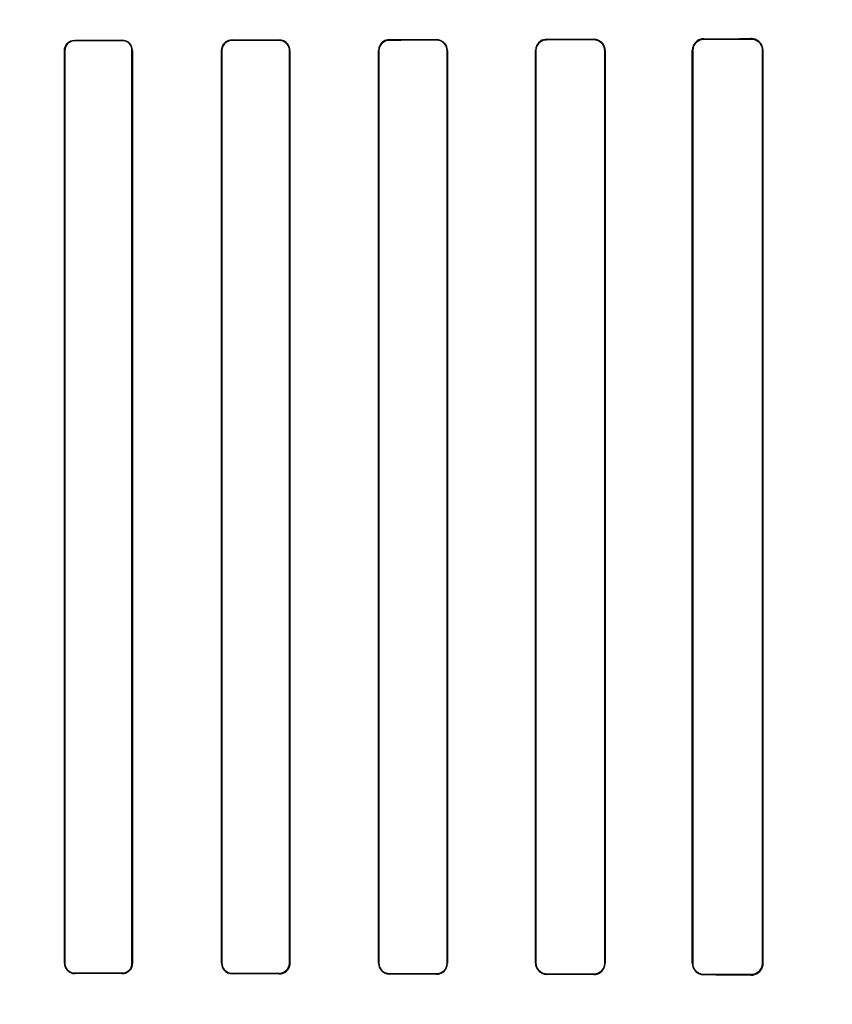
# Model space of a CAD drawing. Header units: millimetres. Extents: x 0 to 297, y 0 to 210.
# Tile 349 of 455: x 240.53 to 240.711, y 158.521 to 158.74. Entities that reach past the tile are written whole.
import ezdxf

# ---------------------------------------------------------------- set-up
doc = ezdxf.new("R2010")
doc.units = ezdxf.units.MM
doc.header["$LTSCALE"] = 16.335
doc.layers.get('0').update_dxf_attribs({"linetype": 'CONTINUOUS'})
for name, color, linetype in [('AXES_REF', 7, 'CONTINUOUS'), ('INTFCLR_1', 7, 'CONTINUOUS'), ('INTFCLR_72935', 7, 'CONTINUOUS')]:
    doc.layers.add(name, color=color, linetype=linetype)

msp = doc.modelspace()

# ---------------------------------------------------------------- linework, layer by layer
at = {"color": 7, "linetype": 'Continuous'}
for radius in [6.787079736, 6.7865, 6.743039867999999]:
    msp.add_circle((241.4889104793, 154.7114782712), radius, dxfattribs=at)
for radius, start, end in [(6.72, 278.2771290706, 261.7228709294), (6.874, 113.0825942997, 269.6189785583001)]:
    msp.add_arc((241.4889104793, 154.7114782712), radius, start, end, dxfattribs=at)
at = {"layer": 'AXES_REF', "color": 9, "linetype": 'Continuous'}
msp.add_circle((241.4889104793, 154.7114782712), 4.150003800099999, dxfattribs=at)
at = {"layer": 'AXES_REF', "color": 7, "linetype": 'Continuous'}
msp.add_arc((241.4889104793, 154.7114782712), 6.874, 113.0826847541, 66.9173152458, dxfattribs=at)
at = {"layer": 'AXES_REF', "color": 9, "linetype": 'Continuous'}
msp.add_arc((241.4889104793, 154.7114782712), 6.191158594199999, 94.4118118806, 85.5881881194, dxfattribs=at)
at = {"layer": 'INTFCLR_1', "color": 9, "linetype": 'Continuous'}
for p, q in [((240.5419647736, 158.735184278), (240.5419647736, 158.735261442)), ((240.5524647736, 158.7352744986), (240.5524647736, 158.7351965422)), ((240.5769647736, 158.7352298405), (240.5769647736, 158.7353100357)), ((240.5874647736, 158.7353275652), (240.5874647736, 158.7352462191)), ((240.6119647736, 158.7352897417), (240.6119647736, 158.7353743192)), ((240.6224647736, 158.7353970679), (240.6224647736, 158.7353108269)), ((240.6469647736, 158.7353663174), (240.6469647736, 158.7354572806)), ((240.6574647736, 158.7354864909), (240.6574647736, 158.7353930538)), ((240.6819647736, 158.7354633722), (240.6819647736, 158.7355640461)), ((240.6924647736, 158.7356019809), (240.6924647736, 158.7354973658)), ((240.5396743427, 158.7329683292), (240.5397512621, 158.7329683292)), ((240.5546957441, 158.7329683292), (240.5547739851, 158.7329683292)), ((240.574626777, 158.7329683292), (240.5747066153, 158.7329683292)), ((240.5897463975, 158.7329683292), (240.5898281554, 158.7329683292)), ((240.6095637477, 158.7329683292), (240.6096478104, 158.7329683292)), ((240.6248121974, 158.7329683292), (240.6248990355, 158.7329683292)), ((240.6444824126, 158.7329683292), (240.6445726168, 158.7329683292)), ((240.6598959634, 158.7329683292), (240.6599902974, 158.7329683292)), ((240.6793779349, 158.7329683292), (240.679477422, 158.7329683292)), ((240.6950024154, 158.7329683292), (240.6951084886, 158.7329683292)), ((240.5397512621, 158.5299683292), (240.5396743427, 158.5299683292)), ((240.5547739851, 158.5299683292), (240.5546957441, 158.5299683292)), ((240.5747066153, 158.5299683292), (240.574626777, 158.5299683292)), ((240.5898281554, 158.5299683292), (240.5897463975, 158.5299683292)), ((240.6096478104, 158.5299683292), (240.6095637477, 158.5299683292)), ((240.6248990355, 158.5299683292), (240.6248121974, 158.5299683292)), ((240.6445726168, 158.5299683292), (240.6444824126, 158.5299683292)), ((240.6599902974, 158.5299683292), (240.6598959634, 158.5299683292)), ((240.679477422, 158.5299683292), (240.6793779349, 158.5299683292)), ((240.6951084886, 158.5299683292), (240.6950024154, 158.5299683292)), ((240.5419647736, 158.5276752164), (240.5419647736, 158.5277523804)), ((240.5524647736, 158.5277401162), (240.5524647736, 158.5276621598)), ((240.5769647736, 158.5276266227), (240.5769647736, 158.5277068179)), ((240.5874647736, 158.5276904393), (240.5874647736, 158.5276090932)), ((240.6119647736, 158.5275623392), (240.6119647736, 158.5276469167)), ((240.6224647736, 158.5276258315), (240.6224647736, 158.5275395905)), ((240.6469647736, 158.5274793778), (240.6469647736, 158.527570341)), ((240.6574647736, 158.5275436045), (240.6574647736, 158.5274501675)), ((240.6819647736, 158.5273726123), (240.6819647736, 158.5274732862)), ((240.6924647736, 158.5274392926), (240.6924647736, 158.5273346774))]:
    msp.add_line(p, q, dxfattribs=at)
at = {"layer": 'INTFCLR_1', "color": 6, "linetype": 'Continuous'}
for p, q in [((240.5396743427, 158.7329683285), (240.5396743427, 158.52996833)), ((240.539751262, 158.7329683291), (240.539751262, 158.5299683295)), ((240.5546957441, 158.5299683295), (240.5546957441, 158.7329683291)), ((240.5547739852, 158.52996833), (240.5547739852, 158.7329683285)), ((240.5746267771, 158.7329683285), (240.5746267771, 158.52996833)), ((240.5747066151, 158.7329683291), (240.5747066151, 158.5299683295)), ((240.5897463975, 158.5299683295), (240.5897463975, 158.7329683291)), ((240.5898281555, 158.52996833), (240.5898281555, 158.7329683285)), ((240.6095637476, 158.7329683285), (240.6095637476, 158.52996833)), ((240.6096478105, 158.7329683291), (240.6096478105, 158.5299683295)), ((240.6248121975, 158.5299683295), (240.6248121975, 158.7329683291)), ((240.6248990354, 158.52996833), (240.6248990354, 158.7329683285)), ((240.6444824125, 158.7329683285), (240.6444824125, 158.52996833)), ((240.6445726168, 158.7329683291), (240.6445726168, 158.5299683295)), ((240.6598959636, 158.5299683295), (240.6598959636, 158.7329683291)), ((240.6599902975, 158.52996833), (240.6599902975, 158.7329683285)), ((240.679377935, 158.7329683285), (240.679377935, 158.52996833)), ((240.6794774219, 158.7329683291), (240.6794774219, 158.5299683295)), ((240.6950024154, 158.5299683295), (240.6950024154, 158.7329683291)), ((240.6951084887, 158.52996833), (240.6951084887, 158.7329683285))]:
    msp.add_line(p, q, dxfattribs=at)
for centre, major_axis, ratio, start_param, end_param in [((240.4247147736, 158.7364683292), (0.3650864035, 0), 0.0034906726, -1.2438455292, -1.2133136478), ((240.4247147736, 158.7364683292), (0.3860864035, 0), 0.0034906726, -1.2622347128, -1.2335556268), ((240.4247147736, 158.7364683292), (0.3650864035, 0), 0.0034906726, -1.140627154, -1.1087454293), ((240.4247147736, 158.7364683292), (0.3860864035, 0), 0.0034906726, -1.165444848, -1.1356558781), ((240.4247147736, 158.7364683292), (0.3650864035, 0), 0.0034906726, -1.0322457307, -0.9983944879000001), ((240.4247147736, 158.7364683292), (0.3860864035, 0), 0.0034906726, -1.0644388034, -1.0330623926), ((240.4247147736, 158.7364683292), (0.3650864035, 0), 0.0034906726, -0.9162996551, -0.8795209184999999), ((240.4247147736, 158.7364683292), (0.3860864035, 0), 0.0034906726, -0.9573995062, -0.9237350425), ((240.4247147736, 158.7364683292), (0.3650864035, 0), 0.0034906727, -0.7888979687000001, -0.7475038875), ((240.4247147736, 158.7364683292), (0.3860864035, 0), 0.0034906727, -0.8415583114, -0.8044638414), ((240.4247147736, 158.5264683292), (0.3860864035, 0), 0.0034906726, 1.2335556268, 1.2622347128), ((240.4247147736, 158.5264683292), (0.3650864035, 0), 0.0034906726, 1.2133136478, 1.2438455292), ((240.4247147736, 158.5264683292), (0.3860864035, 0), 0.0034906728, 1.1356558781, 1.165444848), ((240.4247147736, 158.5264683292), (0.3650864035, 0), 0.0034906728, 1.1087454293, 1.140627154), ((240.4247147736, 158.5264683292), (0.3860864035, 0), 0.0034906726, 1.0330623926, 1.0644388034), ((240.4247147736, 158.5264683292), (0.3650864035, 0), 0.0034906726, 0.9983944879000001, 1.0322457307), ((240.4247147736, 158.5264683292), (0.3860864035, 0), 0.0034906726, 0.9237350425, 0.9573995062), ((240.4247147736, 158.5264683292), (0.3650864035, 0), 0.0034906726, 0.8795209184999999, 0.9162996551), ((240.4247147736, 158.5264683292), (0.3860864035, 0), 0.0034906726, 0.8044638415, 0.8415583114), ((240.4247147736, 158.5264683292), (0.3650864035, 0), 0.0034906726, 0.7475038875, 0.7888979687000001)]:
    msp.add_ellipse(centre, major_axis=major_axis, ratio=ratio, start_param=start_param, end_param=end_param, dxfattribs=at)
for points, knots in [([(240.5396743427, 158.7329683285), (240.5396743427, 158.7334877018), (240.5400889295, 158.7346934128), (240.5413161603, 158.7352606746), (240.5419647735, 158.7352614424)], [0, 0, 0, 0, 0.4446738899, 1, 1, 1, 1]), ([(240.5419647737, 158.7351842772), (240.5413895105, 158.7351836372), (240.54021133, 158.7346981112), (240.539751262, 158.7335229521), (240.539751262, 158.7329683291)], [0, 0, 0, 0, 0.5091339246, 1, 1, 1, 1]), ([(240.5547739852, 158.7329683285), (240.5547739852, 158.7334819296), (240.5543657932, 158.7346943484), (240.5531271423, 158.7352753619), (240.5524647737, 158.7352744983)], [0, 0, 0, 0, 0.4367466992, 1, 1, 1, 1]), ([(240.5546957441, 158.7329683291), (240.5546957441, 158.7334659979), (240.5542998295, 158.7346376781), (240.5531033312, 158.7351973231), (240.5524647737, 158.7351965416)], [0, 0, 0, 0, 0.4380012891, 1, 1, 1, 1]), ([(240.5769647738, 158.7353100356), (240.576411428, 158.7353091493), (240.5751766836, 158.7348584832), (240.5746267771, 158.7336081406), (240.5746267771, 158.7329683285)], [0, 0, 0, 0, 0.4637660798, 1, 1, 1, 1]), ([(240.5769647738, 158.7352298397), (240.5765123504, 158.735229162), (240.5753367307, 158.7348817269), (240.5747066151, 158.7336643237), (240.5747066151, 158.7329683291)], [0, 0, 0, 0, 0.3939538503, 1, 1, 1, 1]), ([(240.5898281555, 158.7329683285), (240.5898281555, 158.7334847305), (240.589420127, 158.7347234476), (240.5881512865, 158.7353287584), (240.5874647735, 158.7353275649)], [0, 0, 0, 0, 0.4292917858, 1, 1, 1, 1]), ([(240.5897463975, 158.7329683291), (240.5897463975, 158.7334694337), (240.5893497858, 158.7346658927), (240.5881251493, 158.7352472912), (240.5874647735, 158.7352462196)], [0, 0, 0, 0, 0.4314357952, 1, 1, 1, 1]), ([(240.6119647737, 158.7353743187), (240.6113845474, 158.7353731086), (240.6101143, 158.73489641), (240.6095637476, 158.7336139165), (240.6095637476, 158.7329683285)], [0, 0, 0, 0, 0.473340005, 1, 1, 1, 1]), ([(240.6119647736, 158.7352897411), (240.6114911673, 158.7352888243), (240.6102828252, 158.734922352), (240.6096478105, 158.7336738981), (240.6096478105, 158.7329683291)], [0, 0, 0, 0, 0.4016424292, 1, 1, 1, 1]), ([(240.6248990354, 158.7329683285), (240.6248990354, 158.7334875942), (240.6244919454, 158.7347605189), (240.6231835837, 158.7353986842), (240.6224647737, 158.7353970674)], [0, 0, 0, 0, 0.4194129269, 1, 1, 1, 1]), ([(240.6248121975, 158.7329683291), (240.6248121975, 158.7334732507), (240.6244152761, 158.7347017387), (240.6231540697, 158.7353122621), (240.6224647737, 158.7353108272)], [0, 0, 0, 0, 0.4228048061, 1, 1, 1, 1]), ([(240.6469647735, 158.7354572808), (240.6464934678, 158.7354560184), (240.6452067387, 158.735099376), (240.6444824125, 158.7337580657), (240.6444824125, 158.7329683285)], [0, 0, 0, 0, 0.3737436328, 1, 1, 1, 1]), ([(240.6469647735, 158.7353663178), (240.6465163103, 158.7353652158), (240.645277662, 158.7350273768), (240.6445726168, 158.7337344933), (240.6445726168, 158.7329683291)], [0, 0, 0, 0, 0.3692194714, 1, 1, 1, 1]), ([(240.6599902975, 158.7329683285), (240.6599902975, 158.7334883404), (240.6595873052, 158.7348046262), (240.6582278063, 158.7354886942), (240.6574647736, 158.7354864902)], [0, 0, 0, 0, 0.4052942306, 1, 1, 1, 1]), ([(240.6598959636, 158.7329683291), (240.6598959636, 158.7334769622), (240.6594997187, 158.7347459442), (240.6581918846, 158.7353949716), (240.6574647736, 158.7353930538)], [0, 0, 0, 0, 0.4115998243, 1, 1, 1, 1]), ([(240.6819647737, 158.735564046), (240.6814452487, 158.7355622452), (240.6800982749, 158.7351607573), (240.679377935, 158.7337654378), (240.679377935, 158.7329683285)], [0, 0, 0, 0, 0.3945870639, 1, 1, 1, 1]), ([(240.6819647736, 158.7354633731), (240.6814461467, 158.7354617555), (240.6801465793, 158.7350568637), (240.6794774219, 158.7337168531), (240.6794774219, 158.7329683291)], [0, 0, 0, 0, 0.4092870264, 1, 1, 1, 1]), ([(240.6951084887, 158.7329683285), (240.6951084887, 158.7334722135), (240.6947288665, 158.7348413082), (240.6933007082, 158.7356051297), (240.6924647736, 158.7356019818)], [0, 0, 0, 0, 0.3760825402, 1, 1, 1, 1]), ([(240.6950024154, 158.7329683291), (240.6950024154, 158.7334740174), (240.6946161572, 158.7347935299), (240.6932471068, 158.7354999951), (240.6924647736, 158.7354973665)], [0, 0, 0, 0, 0.392607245, 1, 1, 1, 1]), ([(240.5396743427, 158.52996833), (240.5396743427, 158.5294553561), (240.5400822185, 158.5282511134), (240.541310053, 158.5276759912), (240.5419647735, 158.5276752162)], [0, 0, 0, 0, 0.4393047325, 1, 1, 1, 1]), ([(240.539751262, 158.5299683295), (240.539751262, 158.5294650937), (240.5401533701, 158.5282996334), (240.5413392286, 158.5277530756), (240.5419647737, 158.5277523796)], [0, 0, 0, 0, 0.4458222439, 1, 1, 1, 1]), ([(240.5524647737, 158.5277401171), (240.5530464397, 158.5277394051), (240.5542344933, 158.5282292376), (240.5546957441, 158.5294122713), (240.5546957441, 158.5299683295)], [0, 0, 0, 0, 0.5112541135, 1, 1, 1, 1]), ([(240.5524647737, 158.5276621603), (240.5530052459, 158.5276614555), (240.5542237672, 158.5280973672), (240.5547739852, 158.529331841), (240.5547739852, 158.52996833)], [0, 0, 0, 0, 0.4592100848, 1, 1, 1, 1]), ([(240.5746267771, 158.52996833), (240.5746267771, 158.5294524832), (240.5750346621, 158.5282247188), (240.576288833, 158.5276277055), (240.5769647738, 158.5276266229)], [0, 0, 0, 0, 0.4328342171, 1, 1, 1, 1]), ([(240.5747066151, 158.5299683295), (240.5747066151, 158.5294681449), (240.5751026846, 158.5282819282), (240.5763138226, 158.5277077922), (240.5769647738, 158.5277068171)], [0, 0, 0, 0, 0.434513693, 1, 1, 1, 1]), ([(240.5874647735, 158.527690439), (240.587924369, 158.5276896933), (240.5891126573, 158.5280403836), (240.5897463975, 158.5292688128), (240.5897463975, 158.5299683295)], [0, 0, 0, 0, 0.3965068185, 1, 1, 1, 1]), ([(240.5874647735, 158.5276090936), (240.5880274, 158.5276081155), (240.5892764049, 158.5280644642), (240.5898281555, 158.5293263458), (240.5898281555, 158.52996833)], [0, 0, 0, 0, 0.4670612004, 1, 1, 1, 1]), ([(240.6095637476, 158.52996833), (240.6095637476, 158.5294493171), (240.6099711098, 158.5281905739), (240.6112601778, 158.5275638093), (240.6119647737, 158.5275623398)], [0, 0, 0, 0, 0.4241651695, 1, 1, 1, 1]), ([(240.6096478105, 158.5299683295), (240.6096478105, 158.5294642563), (240.610044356, 158.5282489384), (240.6112879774, 158.5276482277), (240.6119647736, 158.5276469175)], [0, 0, 0, 0, 0.4268657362, 1, 1, 1, 1]), ([(240.6224647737, 158.5276258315), (240.623032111, 158.5276246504), (240.6242743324, 158.5280872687), (240.6248121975, 158.5293391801), (240.6248121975, 158.5299683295)], [0, 0, 0, 0, 0.4741698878, 1, 1, 1, 1]), ([(240.6224647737, 158.5275395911), (240.6229159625, 158.5275385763), (240.6241748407, 158.5278725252), (240.6248990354, 158.5291862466), (240.6248990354, 158.52996833)], [0, 0, 0, 0, 0.3658474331, 1, 1, 1, 1]), ([(240.6444824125, 158.52996833), (240.6444824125, 158.5294462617), (240.6448881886, 158.5281477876), (240.6462223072, 158.5274813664), (240.6469647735, 158.5274793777)], [0, 0, 0, 0, 0.4128532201, 1, 1, 1, 1]), ([(240.6445726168, 158.5299683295), (240.6445726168, 158.5294600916), (240.6449690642, 158.5282077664), (240.6462542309, 158.5275720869), (240.6469647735, 158.5275703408)], [0, 0, 0, 0, 0.417004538, 1, 1, 1, 1]), ([(240.6574647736, 158.5275436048), (240.6579254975, 158.5275423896), (240.6591851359, 158.5278854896), (240.6598959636, 158.5291966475), (240.6598959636, 158.5299683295)], [0, 0, 0, 0, 0.3738418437, 1, 1, 1, 1]), ([(240.6574647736, 158.5274501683), (240.6579506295, 158.5274487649), (240.6592608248, 158.5278121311), (240.6599902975, 158.5291734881), (240.6599902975, 158.52996833)], [0, 0, 0, 0, 0.3793690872, 1, 1, 1, 1]), ([(240.679377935, 158.52996833), (240.679377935, 158.5294503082), (240.6797722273, 158.5281016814), (240.6811661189, 158.5273753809), (240.6819647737, 158.5273726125)], [0, 0, 0, 0, 0.3934298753, 1, 1, 1, 1]), ([(240.6794774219, 158.5299683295), (240.6794774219, 158.5294587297), (240.6798698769, 158.5281604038), (240.6812079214, 158.5274756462), (240.6819647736, 158.5274732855)], [0, 0, 0, 0, 0.4023826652, 1, 1, 1, 1]), ([(240.6924647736, 158.5274392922), (240.692972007, 158.5274375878), (240.6942925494, 158.5278220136), (240.6950024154, 158.5291875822), (240.6950024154, 158.5299683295)], [0, 0, 0, 0, 0.3938220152, 1, 1, 1, 1]), ([(240.6924647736, 158.5273346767), (240.6930038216, 158.5273326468), (240.6943820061, 158.5277435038), (240.6951084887, 158.529165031), (240.6951084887, 158.52996833)], [0, 0, 0, 0, 0.4015729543, 1, 1, 1, 1])]:
    msp.add_open_spline(points, degree=3, knots=knots, dxfattribs=at)
at = {"layer": 'INTFCLR_72935', "color": 9, "linetype": 'Continuous'}
for p, q in [((240.5419647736, 158.735261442), (240.5419647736, 158.735184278)), ((240.5524647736, 158.7351965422), (240.5524647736, 158.7352744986)), ((240.5769647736, 158.7353100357), (240.5769647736, 158.7352298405)), ((240.5874647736, 158.7352462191), (240.5874647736, 158.7353275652)), ((240.6119647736, 158.7353743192), (240.6119647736, 158.7352897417)), ((240.6224647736, 158.7353108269), (240.6224647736, 158.7353970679)), ((240.6469647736, 158.7354572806), (240.6469647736, 158.7353663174)), ((240.6574647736, 158.7353930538), (240.6574647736, 158.7354864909)), ((240.6819647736, 158.7355640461), (240.6819647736, 158.7354633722)), ((240.6924647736, 158.7354973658), (240.6924647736, 158.7356019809)), ((240.5397512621, 158.7329683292), (240.5396743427, 158.7329683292)), ((240.5547739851, 158.7329683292), (240.5546957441, 158.7329683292)), ((240.5747066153, 158.7329683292), (240.574626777, 158.7329683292)), ((240.5898281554, 158.7329683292), (240.5897463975, 158.7329683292)), ((240.6096478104, 158.7329683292), (240.6095637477, 158.7329683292)), ((240.6248990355, 158.7329683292), (240.6248121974, 158.7329683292)), ((240.6445726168, 158.7329683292), (240.6444824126, 158.7329683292)), ((240.6599902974, 158.7329683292), (240.6598959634, 158.7329683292)), ((240.679477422, 158.7329683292), (240.6793779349, 158.7329683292)), ((240.6951084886, 158.7329683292), (240.6950024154, 158.7329683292)), ((240.5396743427, 158.5299683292), (240.5397512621, 158.5299683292)), ((240.5546957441, 158.5299683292), (240.5547739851, 158.5299683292)), ((240.574626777, 158.5299683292), (240.5747066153, 158.5299683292)), ((240.5897463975, 158.5299683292), (240.5898281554, 158.5299683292)), ((240.6095637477, 158.5299683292), (240.6096478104, 158.5299683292)), ((240.6248121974, 158.5299683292), (240.6248990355, 158.5299683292)), ((240.6444824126, 158.5299683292), (240.6445726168, 158.5299683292)), ((240.6598959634, 158.5299683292), (240.6599902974, 158.5299683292)), ((240.6793779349, 158.5299683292), (240.679477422, 158.5299683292)), ((240.6950024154, 158.5299683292), (240.6951084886, 158.5299683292)), ((240.5419647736, 158.5277523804), (240.5419647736, 158.5276752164)), ((240.5524647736, 158.5276621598), (240.5524647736, 158.5277401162)), ((240.5769647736, 158.5277068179), (240.5769647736, 158.5276266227)), ((240.5874647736, 158.5276090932), (240.5874647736, 158.5276904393)), ((240.6119647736, 158.5276469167), (240.6119647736, 158.5275623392)), ((240.6224647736, 158.5275395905), (240.6224647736, 158.5276258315)), ((240.6469647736, 158.527570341), (240.6469647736, 158.5274793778)), ((240.6574647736, 158.5274501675), (240.6574647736, 158.5275436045)), ((240.6819647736, 158.5274732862), (240.6819647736, 158.5273726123)), ((240.6924647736, 158.5273346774), (240.6924647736, 158.5274392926))]:
    msp.add_line(p, q, dxfattribs=at)
at = {"layer": 'INTFCLR_72935', "color": 6, "linetype": 'Continuous'}
for p, q in [((240.5396743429, 158.52996833), (240.5396743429, 158.7329683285)), ((240.5397512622, 158.5299683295), (240.5397512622, 158.7329683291)), ((240.554695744, 158.7329683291), (240.554695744, 158.5299683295)), ((240.5547739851, 158.7329683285), (240.5547739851, 158.52996833)), ((240.574626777, 158.52996833), (240.574626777, 158.7329683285)), ((240.5747066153, 158.5299683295), (240.5747066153, 158.7329683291)), ((240.5897463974, 158.7329683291), (240.5897463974, 158.5299683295)), ((240.5898281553, 158.7329683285), (240.5898281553, 158.52996833)), ((240.6095637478, 158.52996833), (240.6095637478, 158.7329683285)), ((240.6096478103, 158.5299683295), (240.6096478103, 158.7329683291)), ((240.6248121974, 158.7329683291), (240.6248121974, 158.5299683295)), ((240.6248990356, 158.7329683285), (240.6248990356, 158.52996833)), ((240.6444824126, 158.52996833), (240.6444824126, 158.7329683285)), ((240.6445726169, 158.5299683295), (240.6445726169, 158.7329683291)), ((240.6598959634, 158.7329683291), (240.6598959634, 158.5299683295)), ((240.6599902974, 158.7329683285), (240.6599902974, 158.52996833)), ((240.6793779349, 158.52996833), (240.6793779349, 158.7329683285)), ((240.6794774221, 158.5299683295), (240.6794774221, 158.7329683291)), ((240.6950024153, 158.7329683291), (240.6950024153, 158.5299683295)), ((240.6951084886, 158.7329683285), (240.6951084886, 158.52996833))]:
    msp.add_line(p, q, dxfattribs=at)
at = {"layer": 'INTFCLR_72935', "color": 7, "linetype": 'Continuous'}
msp.add_lwpolyline([(240.6933366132, 158.73545698), (240.6932469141, 158.7354862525), (240.6931552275, 158.7355125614), (240.6930616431, 158.7355357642), (240.69296632, 158.7355557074), (240.6928693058, 158.7355722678), (240.6927705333, 158.7355853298), (240.6926700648, 158.7355947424), (240.6925680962, 158.7356003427), (240.6924647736, 158.7356019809)], dxfattribs=at)
at = {"layer": 'INTFCLR_72935', "color": 6, "linetype": 'Continuous'}
for centre, major_axis, ratio, start_param, end_param in [((240.4247147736, 158.7364683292), (0.3650864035, 0), 0.0034906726, -1.2438455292, -1.2133136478), ((240.4247147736, 158.7364683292), (0.3860864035, 0), 0.0034906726, -1.2622347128, -1.2335556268), ((240.4247147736, 158.7364683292), (0.3650864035, 0), 0.0034906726, -1.140627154, -1.1087454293), ((240.4247147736, 158.7364683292), (0.3860864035, 0), 0.0034906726, -1.165444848, -1.1356558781), ((240.4247147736, 158.7364683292), (0.3650864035, 0), 0.0034906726, -1.0322457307, -0.9983944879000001), ((240.4247147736, 158.7364683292), (0.3860864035, 0), 0.0034906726, -1.0644388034, -1.0330623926), ((240.4247147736, 158.7364683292), (0.3650864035, 0), 0.0034906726, -0.9162996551, -0.8795209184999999), ((240.4247147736, 158.7364683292), (0.3860864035, 0), 0.0034906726, -0.9573995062, -0.9237350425), ((240.4247147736, 158.7364683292), (0.3650864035, 0), 0.0034906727, -0.7888979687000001, -0.7475038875), ((240.4247147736, 158.7364683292), (0.3860864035, 0), 0.0034906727, -0.8415583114, -0.8044638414), ((240.4247147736, 158.5264683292), (0.3860864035, 0), 0.0034906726, 1.2335556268, 1.2622347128), ((240.4247147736, 158.5264683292), (0.3650864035, 0), 0.0034906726, 1.2133136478, 1.2438455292), ((240.4247147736, 158.5264683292), (0.3860864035, 0), 0.0034906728, 1.1356558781, 1.165444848), ((240.4247147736, 158.5264683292), (0.3650864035, 0), 0.0034906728, 1.1087454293, 1.140627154), ((240.4247147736, 158.5264683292), (0.3860864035, 0), 0.0034906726, 1.0330623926, 1.0644388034), ((240.4247147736, 158.5264683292), (0.3650864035, 0), 0.0034906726, 0.9983944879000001, 1.0322457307), ((240.4247147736, 158.5264683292), (0.3860864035, 0), 0.0034906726, 0.9237350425, 0.9573995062), ((240.4247147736, 158.5264683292), (0.3650864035, 0), 0.0034906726, 0.8795209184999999, 0.9162996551), ((240.4247147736, 158.5264683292), (0.3860864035, 0), 0.0034906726, 0.8044638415, 0.8415583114), ((240.4247147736, 158.5264683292), (0.3650864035, 0), 0.0034906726, 0.7475038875, 0.7888979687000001)]:
    msp.add_ellipse(centre, major_axis=major_axis, ratio=ratio, start_param=start_param, end_param=end_param, dxfattribs=at)
for points, knots in [([(240.5396743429, 158.7329683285), (240.5396743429, 158.7334813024), (240.5400822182, 158.7346855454), (240.5413100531, 158.7352606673), (240.5419647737, 158.7352614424)], [0, 0, 0, 0, 0.4393046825, 1, 1, 1, 1]), ([(240.5397512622, 158.7329683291), (240.5397512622, 158.7334715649), (240.5401533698, 158.7346370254), (240.5413392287, 158.7351835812), (240.5419647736, 158.7351842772)], [0, 0, 0, 0, 0.4458223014, 1, 1, 1, 1]), ([(240.5547739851, 158.7329683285), (240.5547739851, 158.7334896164), (240.5543577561, 158.7347038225), (240.5531198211, 158.7352753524), (240.5524647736, 158.7352744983)], [0, 0, 0, 0, 0.4431454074, 1, 1, 1, 1]), ([(240.5524647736, 158.7351965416), (240.5529156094, 158.7351970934), (240.5540780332, 158.7348526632), (240.554695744, 158.7336511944), (240.554695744, 158.7329683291)], [0, 0, 0, 0, 0.3976674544, 1, 1, 1, 1]), ([(240.574626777, 158.7329683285), (240.574626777, 158.733484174), (240.5750346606, 158.7347119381), (240.5762888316, 158.735308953), (240.5769647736, 158.7353100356)], [0, 0, 0, 0, 0.4328331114, 1, 1, 1, 1]), ([(240.5747066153, 158.7329683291), (240.5747066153, 158.7334732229), (240.5751074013, 158.7346606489), (240.5763182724, 158.7352288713), (240.5769647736, 158.7352298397)], [0, 0, 0, 0, 0.4385058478, 1, 1, 1, 1]), ([(240.5898281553, 158.7329683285), (240.5898281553, 158.7334907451), (240.589414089, 158.7347309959), (240.5881456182, 158.7353287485), (240.5874647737, 158.7353275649)], [0, 0, 0, 0, 0.4341669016, 1, 1, 1, 1]), ([(240.5874647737, 158.7352462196), (240.5879339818, 158.735246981), (240.5891245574, 158.7348866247), (240.5897463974, 158.7336589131), (240.5897463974, 158.7329683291)], [0, 0, 0, 0, 0.4045625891, 1, 1, 1, 1]), ([(240.6119647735, 158.7353743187), (240.6115128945, 158.7353733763), (240.6102691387, 158.7350331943), (240.6095637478, 158.7337355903), (240.6095637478, 158.7329683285)], [0, 0, 0, 0, 0.3706542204, 1, 1, 1, 1]), ([(240.6096478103, 158.7329683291), (240.6096478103, 158.7334754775), (240.6100471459, 158.7346917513), (240.6112908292, 158.7352884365), (240.6119647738, 158.7352897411)], [0, 0, 0, 0, 0.4293885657, 1, 1, 1, 1]), ([(240.6248990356, 158.7329683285), (240.6248990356, 158.7334914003), (240.6244884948, 158.7347655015), (240.6231800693, 158.7353986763), (240.6224647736, 158.7353970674)], [0, 0, 0, 0, 0.4223875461, 1, 1, 1, 1]), ([(240.6224647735, 158.7353108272), (240.6230321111, 158.7353120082), (240.6242743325, 158.7348493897), (240.6248121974, 158.7335974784), (240.6248121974, 158.7329683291)], [0, 0, 0, 0, 0.4741700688, 1, 1, 1, 1]), ([(240.6469647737, 158.7354572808), (240.646481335, 158.7354559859), (240.645191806, 158.7350873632), (240.6444824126, 158.7337469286), (240.6444824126, 158.7329683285)], [0, 0, 0, 0, 0.3830625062, 1, 1, 1, 1]), ([(240.6445726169, 158.7329683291), (240.6445726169, 158.7334768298), (240.6449686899, 158.7347296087), (240.6462543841, 158.7353645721), (240.6469647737, 158.7353663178)], [0, 0, 0, 0, 0.4171825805, 1, 1, 1, 1]), ([(240.6599902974, 158.7329683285), (240.6599902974, 158.7334878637), (240.6595885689, 158.7348044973), (240.6582283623, 158.7354886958), (240.6574647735, 158.7354864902)], [0, 0, 0, 0, 0.4048976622, 1, 1, 1, 1]), ([(240.6574647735, 158.7353930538), (240.6579378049, 158.7353943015), (240.6592003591, 158.7350389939), (240.6598959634, 158.7337287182), (240.6598959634, 158.7329683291)], [0, 0, 0, 0, 0.383512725, 1, 1, 1, 1]), ([(240.6819647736, 158.735564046), (240.6814369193, 158.7355622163), (240.6800878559, 158.7351526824), (240.6793779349, 158.7337577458), (240.6793779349, 158.7329683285)], [0, 0, 0, 0, 0.400719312, 1, 1, 1, 1]), ([(240.6794774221, 158.7329683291), (240.6794774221, 158.7334752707), (240.6798663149, 158.7347734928), (240.6812053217, 158.7354610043), (240.6819647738, 158.7354633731)], [0, 0, 0, 0, 0.4003021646, 1, 1, 1, 1]), ([(240.6924647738, 158.7354973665), (240.6929783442, 158.7354990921), (240.694300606, 158.7351086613), (240.6950024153, 158.733743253), (240.6950024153, 158.7329683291)], [0, 0, 0, 0, 0.3985831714, 1, 1, 1, 1]), ([(240.5396743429, 158.52996833), (240.5396743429, 158.5294489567), (240.5400889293, 158.5282432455), (240.5413161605, 158.527675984), (240.5419647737, 158.5276752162)], [0, 0, 0, 0, 0.4446738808, 1, 1, 1, 1]), ([(240.5419647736, 158.5277523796), (240.5413852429, 158.5277530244), (240.5402063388, 158.5282435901), (240.5397512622, 158.529418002), (240.5397512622, 158.5299683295)], [0, 0, 0, 0, 0.5129234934, 1, 1, 1, 1]), ([(240.5547739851, 158.52996833), (240.5547739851, 158.5294547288), (240.5543657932, 158.52824231), (240.5531271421, 158.5276612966), (240.5524647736, 158.5276621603)], [0, 0, 0, 0, 0.4367467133, 1, 1, 1, 1]), ([(240.554695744, 158.5299683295), (240.554695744, 158.5294640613), (240.5542928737, 158.5282908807), (240.5530970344, 158.5277393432), (240.5524647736, 158.5277401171)], [0, 0, 0, 0, 0.4436912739, 1, 1, 1, 1]), ([(240.574626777, 158.52996833), (240.574626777, 158.5294480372), (240.5750390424, 158.5282190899), (240.5762930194, 158.5276276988), (240.5769647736, 158.5276266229)], [0, 0, 0, 0, 0.4364697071, 1, 1, 1, 1]), ([(240.5769647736, 158.5277068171), (240.5765042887, 158.5277075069), (240.5753267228, 158.5280629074), (240.5747066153, 158.5292797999), (240.5747066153, 158.5299683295)], [0, 0, 0, 0, 0.400765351, 1, 1, 1, 1]), ([(240.5898281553, 158.52996833), (240.5898281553, 158.5294519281), (240.5894201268, 158.5282132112), (240.5881512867, 158.5276079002), (240.5874647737, 158.5276090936)], [0, 0, 0, 0, 0.4292917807, 1, 1, 1, 1]), ([(240.5897463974, 158.5299683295), (240.5897463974, 158.5294610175), (240.5893434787, 158.528263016), (240.5881192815, 158.527689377), (240.5874647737, 158.527690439)], [0, 0, 0, 0, 0.4366525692, 1, 1, 1, 1]), ([(240.6095637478, 158.52996833), (240.6095637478, 158.5294470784), (240.6099729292, 158.5281875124), (240.6112622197, 158.5275638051), (240.6119647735, 158.5275623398)], [0, 0, 0, 0, 0.4259263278, 1, 1, 1, 1]), ([(240.6119647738, 158.5276469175), (240.6114821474, 158.5276478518), (240.6102717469, 158.528023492), (240.6096478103, 158.5292711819), (240.6096478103, 158.5299683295)], [0, 0, 0, 0, 0.4090841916, 1, 1, 1, 1]), ([(240.6224647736, 158.5275395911), (240.6229291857, 158.5275385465), (240.6241912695, 158.5278853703), (240.6248990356, 158.5291983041), (240.6248990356, 158.52996833)], [0, 0, 0, 0, 0.3762139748, 1, 1, 1, 1]), ([(240.6248121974, 158.5299683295), (240.6248121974, 158.5294587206), (240.6244108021, 158.5282289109), (240.6231497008, 158.5276244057), (240.6224647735, 158.5276258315)], [0, 0, 0, 0, 0.4266160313, 1, 1, 1, 1]), ([(240.6444824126, 158.52996833), (240.6444824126, 158.5294478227), (240.6448858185, 158.5281492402), (240.6462207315, 158.5274813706), (240.6469647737, 158.5274793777)], [0, 0, 0, 0, 0.4116139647, 1, 1, 1, 1]), ([(240.6469647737, 158.5275703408), (240.6465043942, 158.5275714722), (240.6452629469, 158.5279209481), (240.6445726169, 158.5292130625), (240.6445726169, 158.5299683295)], [0, 0, 0, 0, 0.3787123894, 1, 1, 1, 1]), ([(240.6574647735, 158.5274501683), (240.6579613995, 158.5274487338), (240.6592741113, 158.5278228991), (240.6599902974, 158.5291834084), (240.6599902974, 158.52996833)], [0, 0, 0, 0, 0.3875214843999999, 1, 1, 1, 1]), ([(240.6598959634, 158.5299683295), (240.6598959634, 158.5294594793), (240.659500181, 158.5281900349), (240.6581917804, 158.5275416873), (240.6574647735, 158.5275436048)], [0, 0, 0, 0, 0.4117378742, 1, 1, 1, 1]), ([(240.6793779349, 158.52996833), (240.6793779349, 158.5294527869), (240.6797702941, 158.528105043), (240.6811638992, 158.5273753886), (240.6819647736, 158.5273726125)], [0, 0, 0, 0, 0.391624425, 1, 1, 1, 1]), ([(240.6819647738, 158.5274732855), (240.6814673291, 158.5274748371), (240.68017234, 158.5278578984), (240.6794774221, 158.5292000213), (240.6794774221, 158.5299683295)], [0, 0, 0, 0, 0.3930041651, 1, 1, 1, 1]), ([(240.6951084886, 158.52996833), (240.6951084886, 158.529464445), (240.6947288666, 158.5280953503), (240.6933007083, 158.5273315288), (240.6924647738, 158.5273346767)], [0, 0, 0, 0, 0.3760825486, 1, 1, 1, 1]), ([(240.6950024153, 158.5299683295), (240.6950024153, 158.5294628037), (240.6946157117, 158.5281436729), (240.6932471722, 158.5274366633), (240.6924647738, 158.5274392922)], [0, 0, 0, 0, 0.3925107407, 1, 1, 1, 1])]:
    msp.add_open_spline(points, degree=3, knots=knots, dxfattribs=at)
at = {"layer": 'INTFCLR_72935', "color": 7, "linetype": 'Continuous'}
for points, knots in [([(240.6924647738, 158.7356019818), (240.6930038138, 158.7355984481), (240.6943801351, 158.7351973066), (240.6951140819, 158.7337716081), (240.6951084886, 158.7329683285)], [0, 0, 0, 0, 0.4015729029, 1, 1, 1, 1]), ([(240.6951084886, 158.7329683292), (240.6951084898, 158.7334406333), (240.6948146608, 158.7345280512), (240.6938998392, 158.735261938), (240.6933366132, 158.73545698)], [0, 0, 0, 0, 0.4420893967, 1, 1, 1, 1])]:
    msp.add_open_spline(points, degree=3, knots=knots, dxfattribs=at)

doc.saveas('drawing.dxf')
